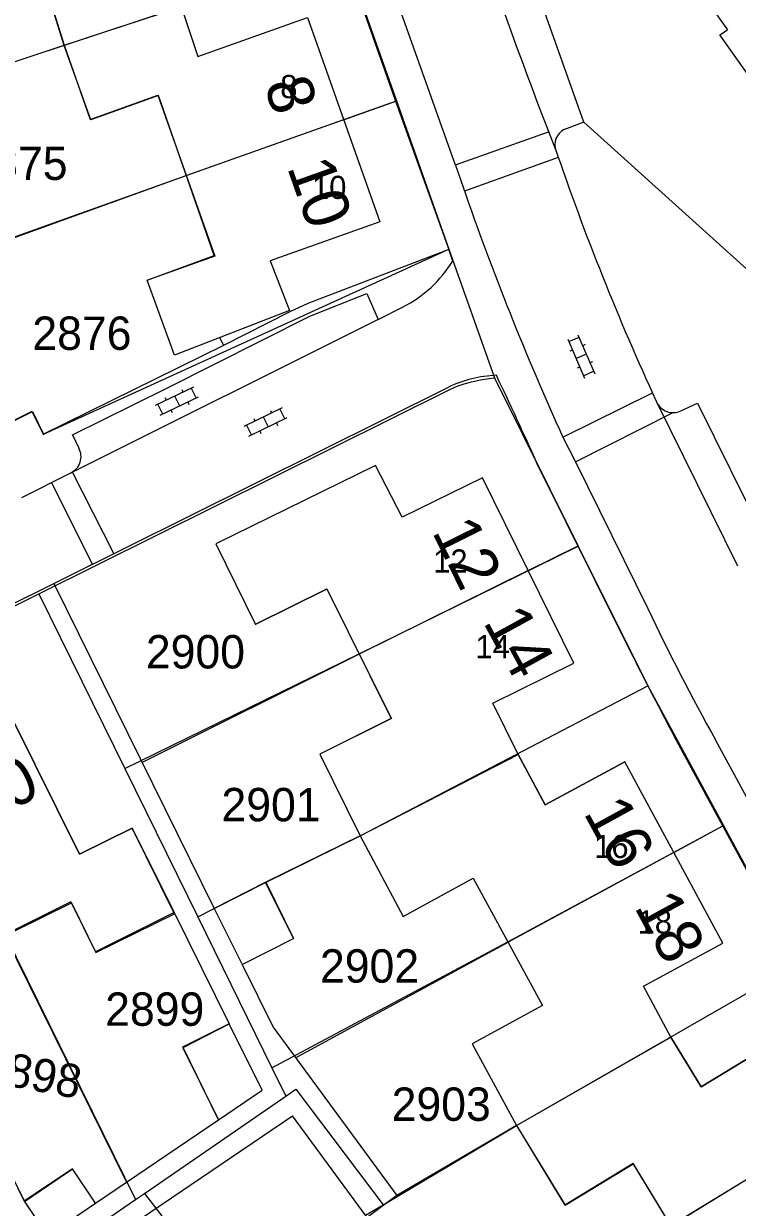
# Model space of a CAD drawing. Extents: x 148816 to 151297, y 399515 to 402500.
# Drawn here: x 150782 to 150820.6, y 400797.6 to 400861.5 of the extents above; entities that cross this region are included whole.
import ezdxf

# ---------------------------------------------------------------- set-up
doc = ezdxf.new("R2010")
doc.units = 0
for name, color, linetype in [('B01 Hoofdgebouw  [D] Norm', 7, 'Continuous'), ('B01 Hoofdgebouw  [T] Norm', 7, 'Continuous'), ('B01 hoofgebouw', 7, 'Continuous'), ('B02 Bijgebouw  [D] Norm', 7, 'Continuous'), ('B07 Tussenmuur  [T] Norm', 7, 'Continuous'), ('G01 perceelsgrens', 7, 'Continuous'), ('S02 Open verharding  Norm', 7, 'Continuous'), ('T04 Haag heg  [D] Gem', 7, 'Continuous'), ('V00 Kant verharding algemeen  [T] Norm', 7, 'Continuous'), ('V00 Kant verharding algemeen secundair  [T] Gem', 7, 'Continuous'), ('V06 Kant onverhard  [T] Gem', 7, 'Continuous'), ('Z01 perceelnummer', 7, 'Continuous'), ('Z02 huisnummer', 7, 'Continuous'), ('Z02 Huisnummer  [Tekst] Norm', 7, 'Continuous')]:
    doc.layers.add(name, color=color, linetype=linetype)

msp = doc.modelspace()

# ---------------------------------------------------------------- linework, layer by layer
at = {"layer": 'B01 Hoofdgebouw  [D] Norm'}
for p, q in [((150809.28, 400831.975), (150800.157, 400827.464)), ((150784.573, 400814.093), (150772.639, 400808.155)), ((150784.573, 400814.093), (150785.914, 400811.398)), ((150790.15, 400813.52), (150785.91, 400811.406))]:
    msp.add_line(p, q, dxfattribs=at)
at = {"layer": 'B01 Hoofdgebouw  [T] Norm'}
for p, q in [((150801.04, 400837.65), (150792.4, 400833.41)), ((150802.47, 400834.85), (150801.04, 400837.65)), ((150806.81, 400836.97), (150802.47, 400834.85)), ((150811.75, 400826.98), (150806.81, 400836.97)), ((150792.4, 400833.41), (150794.553, 400829.065)), ((150798.406, 400830.975), (150794.553, 400829.065)), ((150798.406, 400830.975), (150801.893, 400823.984)), ((150807.367, 400824.812), (150811.75, 400826.98)), ((150808.738, 400822.041), (150807.367, 400824.812)), ((150801.893, 400823.984), (150798.02, 400822.07)), ((150798.02, 400822.07), (150800.2, 400817.66)), ((150808.738, 400822.041), (150810.2, 400819.333)), ((150810.2, 400819.333), (150814.49, 400821.66)), ((150819.8, 400811.87), (150814.49, 400821.66)), ((150800.2, 400817.66), (150802.52, 400813.31)), ((150802.52, 400813.31), (150806.314, 400815.375)), ((150806.314, 400815.375), (150810.054, 400808.505)), ((150815.502, 400809.539), (150819.8, 400811.87)), ((150816.989, 400806.797), (150815.502, 400809.539)), ((150810.054, 400808.505), (150806.26, 400806.44)), ((150816.989, 400806.797), (150818.615, 400804.104)), ((150818.615, 400804.104), (150822.79, 400806.65)), ((150806.26, 400806.44), (150808.65, 400802.03)), ((150808.65, 400802.03), (150811.261, 400797.73)), ((150814.94, 400799.972), (150811.261, 400797.73)), ((150819.01, 400793.296), (150814.94, 400799.972))]:
    msp.add_line(p, q, dxfattribs=at)
for points in [[(150789.657, 400865.085), (150791.433, 400859.717), (150797.35, 400861.82), (150801.27, 400850.79), (150795.35, 400848.68), (150796.39, 400846.01), (150790.17, 400843.59), (150788.69, 400847.65), (150792.326, 400848.975), (150789.304, 400857.606), (150785.65, 400856.3), (150784.217, 400860.31), (150782.95, 400864.38)], [(150754.59, 400795.81), (150750.361, 400802.804), (150753.565, 400804.346), (150751.29, 400808.91), (150761.28, 400813.89), (150764.9, 400806.63), (150767.564, 400807.954), (150765.526, 400812.042), (150768.211, 400813.381), (150766.63, 400816.55), (150771.77, 400819.11), (150772.13, 400818.39), (150776.65, 400820.64), (150776.3, 400821.35), (150781.44, 400823.92), (150785.05, 400816.66), (150787.88, 400818.07), (150790.15, 400813.52)]]:
    msp.add_lwpolyline(points, dxfattribs=at)
at = {"layer": 'B01 hoofgebouw'}
for points in [[(150785.478, 400879.107), (150786.226, 400876.298), (150792.23, 400878.14), (150795.67, 400866.93), (150789.657, 400865.085), (150791.433, 400859.717), (150797.35, 400861.82), (150801.27, 400850.79), (150795.35, 400848.68), (150796.39, 400846.01), (150790.17, 400843.59), (150788.69, 400847.65)], [(150778.97, 400877.43), (150780.201, 400873.24), (150783.924, 400874.382), (150786.659, 400865.468), (150782.95, 400864.38), (150784.21, 400860.33), (150785.612, 400856.323), (150789.271, 400857.623), (150792.358, 400848.937), (150788.708, 400847.64)], [(150815.331, 400791.053), (150817.85, 400786.92), (150826.07, 400791.93), (150824.39, 400794.62), (150828.57, 400797.17), (150822.79, 400806.65), (150818.615, 400804.104), (150816.989, 400806.797), (150815.502, 400809.539), (150819.8, 400811.87), (150814.49, 400821.66), (150810.2, 400819.333), (150808.738, 400822.041), (150807.367, 400824.812), (150811.75, 400826.98), (150806.81, 400836.97), (150802.47, 400834.85), (150801.04, 400837.65), (150792.4, 400833.41), (150794.553, 400829.065)], [(150794.558, 400829.073), (150798.404, 400830.986), (150801.883, 400823.992), (150798.02, 400822.07), (150800.2, 400817.66), (150802.52, 400813.31), (150806.315, 400815.376), (150810.055, 400808.506), (150806.26, 400806.44), (150808.65, 400802.03), (150811.273, 400797.719), (150814.946, 400799.953), (150819, 400793.29), (150815.327, 400791.056)], [(150790.18, 400813.45), (150787.88, 400818.07), (150785.05, 400816.66), (150781.44, 400823.92), (150776.3, 400821.35), (150776.65, 400820.64), (150772.13, 400818.39), (150771.77, 400819.11), (150766.63, 400816.55), (150768.21, 400813.381)], [(150796.61, 400812.12), (150795.095, 400815.135), (150792.32, 400813.74), (150793.83, 400810.71), (150796.61, 400812.12)], [(150754.53, 400795.86), (150758.6, 400797.867), (150757.272, 400800.559), (150764.366, 400804.057), (150765.693, 400801.365), (150774.012, 400805.467), (150772.684, 400808.159), (150784.608, 400814.038), (150785.931, 400811.355), (150790.18, 400813.45)], [(150794.91, 400803.93), (150793.13, 400807.52), (150790.606, 400806.262), (150792.56, 400802.34), (150794.91, 400803.93)], [(150785.9, 400797.84), (150784.66, 400799.68), (150782.064, 400797.943), (150783.31, 400796.08), (150785.9, 400797.84)]]:
    msp.add_lwpolyline(points, dxfattribs=at)
at = {"layer": 'B02 Bijgebouw  [D] Norm'}
for p, q in [((150795.1, 400815.15), (150792.32, 400813.74)), ((150795.1, 400815.15), (150796.61, 400812.12)), ((150792.32, 400813.74), (150793.83, 400810.71)), ((150793.83, 400810.71), (150796.61, 400812.12)), ((150790.638, 400806.243), (150793.13, 400807.52)), ((150794.91, 400803.93), (150793.13, 400807.52)), ((150792.56, 400802.34), (150790.638, 400806.243)), ((150792.56, 400802.34), (150794.91, 400803.93)), ((150782.07, 400797.92), (150784.66, 400799.68)), ((150785.9, 400797.84), (150784.66, 400799.68)), ((150782.07, 400797.92), (150783.31, 400796.08)), ((150783.31, 400796.08), (150785.9, 400797.84))]:
    msp.add_line(p, q, dxfattribs=at)
at = {"layer": 'B07 Tussenmuur  [T] Norm'}
for p, q in [((150790.544, 400862.4), (150784.217, 400860.31)), ((150799.31, 400856.305), (150790.837, 400853.294)), ((150800.2, 400817.66), (150808.738, 400822.041)), ((150817.145, 400816.765), (150808.204, 400811.916)), ((150808.65, 400802.03), (150816.989, 400806.797)), ((150825.68, 400801.91), (150816.989, 400796.611))]:
    msp.add_line(p, q, dxfattribs=at)
at = {"layer": 'G01 perceelsgrens'}
for points in [[(150773.882, 400856.898), (150784.21, 400860.33), (150790.544, 400862.394), (150799.41, 400865.1)], [(150799.41, 400865.1), (150802.16, 400857.318)], [(150777.239, 400848.4), (150790.813, 400853.285), (150802.16, 400857.318)], [(150802.16, 400857.318), (150804.99, 400849.31)], [(150780.68, 400839.66), (150782.51, 400840.56), (150783.1, 400839.34), (150804.99, 400849.31)], [(150804.99, 400849.31), (150807.46, 400842.37)], [(150782.84, 400830.71), (150805.04, 400841.74), (150805.438, 400841.918), (150805.819, 400842.052), (150806.215, 400842.162), (150806.694, 400842.272), (150807.16, 400842.344), (150807.46, 400842.37)], [(150807.46, 400842.37), (150811.982, 400833.298)], [(150787.492, 400821.286), (150800.145, 400827.485), (150811.982, 400833.298)], [(150811.982, 400833.298), (150815.74, 400825.76)], [(150774.029, 400826.326), (150782.84, 400830.71)], [(150782.84, 400830.71), (150787.492, 400821.286)], [(150774.029, 400826.326), (150776.441, 400821.421), (150776.3, 400821.35), (150776.65, 400820.64), (150776.831, 400820.72), (150781.048, 400812.283), (150788.077, 400798.037)], [(150791.44, 400813.29), (150792.32, 400813.74), (150795.095, 400815.135), (150800.2, 400817.66), (150815.74, 400825.76)], [(150815.74, 400825.76), (150819.825, 400818.209)], [(150769.166, 400823.911), (150771.609, 400819.03), (150771.77, 400819.11), (150772.13, 400818.39), (150771.979, 400818.31), (150776.205, 400809.895), (150782.064, 400797.943), (150783.31, 400796.08), (150783.892, 400795.162)], [(150787.492, 400821.286), (150791.44, 400813.29)], [(150795.437, 400805.144), (150808.184, 400811.942), (150819.825, 400818.209)], [(150819.825, 400818.209), (150823.86, 400810.75)], [(150791.44, 400813.29), (150795.437, 400805.144)], [(150801.445, 400797.745), (150808.65, 400802.03), (150823.86, 400810.75)], [(150795.437, 400805.144), (150796.19, 400803.609)], [(150788.552, 400798.363), (150796.19, 400803.609)], [(150796.19, 400803.609), (150796.73, 400803.98), (150801.445, 400797.745)], [(150806.077, 400789.899), (150816.983, 400796.604), (150828.257, 400803.524)], [(150788.077, 400798.037), (150788.552, 400798.363)], [(150788.552, 400798.363), (150801.946, 400780.942), (150801.81, 400780.84), (150802.26, 400780.23), (150802.395, 400780.333), (150805.159, 400776.762)], [(150784.193, 400795.369), (150788.077, 400798.037)], [(150806.077, 400789.899), (150800.5, 400797.183), (150801.445, 400797.745)]]:
    msp.add_lwpolyline(points, dxfattribs=at)
at = {"layer": 'S02 Open verharding  Norm'}
for p, q in [((150811.414, 400844.466), (150812.32, 400842.352)), ((150811.473, 400844.328), (150812.025, 400844.564)), ((150811.966, 400844.702), (150812.872, 400842.588)), ((150811.67, 400843.868), (150811.532, 400843.809)), ((150812.36, 400844.164), (150812.222, 400844.105)), ((150812.419, 400843.645), (150811.867, 400843.409)), ((150812.754, 400843.245), (150812.616, 400843.186)), ((150812.064, 400842.949), (150811.926, 400842.89)), ((150812.261, 400842.49), (150812.813, 400842.726)), ((150789.141, 400840.896), (150791.214, 400841.892)), ((150791.338, 400841.287), (150791.078, 400841.827)), ((150789.4, 400840.356), (150791.473, 400841.352)), ((150789.661, 400841.313), (150789.726, 400841.178)), ((150790.177, 400841.394), (150790.437, 400840.854)), ((150790.563, 400841.746), (150790.628, 400841.611)), ((150789.536, 400840.421), (150789.276, 400840.961)), ((150789.986, 400840.637), (150790.051, 400840.502)), ((150790.888, 400841.07), (150790.953, 400840.935)), ((150793.933, 400839.769), (150796.006, 400840.765)), ((150795.355, 400840.619), (150795.42, 400840.484)), ((150796.13, 400840.16), (150795.87, 400840.7)), ((150794.192, 400839.229), (150796.265, 400840.225)), ((150794.453, 400840.186), (150794.518, 400840.051)), ((150794.969, 400840.267), (150795.229, 400839.727)), ((150795.68, 400839.943), (150795.745, 400839.808)), ((150794.328, 400839.294), (150794.068, 400839.834)), ((150794.778, 400839.51), (150794.843, 400839.375))]:
    msp.add_line(p, q, dxfattribs=at)
at = {"layer": 'T04 Haag heg  [D] Gem'}
for p, q in [((150784.217, 400860.31), (150773.878, 400856.915)), ((150799.31, 400856.305), (150802.123, 400857.304)), ((150790.837, 400853.294), (150777.208, 400848.435)), ((150809.28, 400831.975), (150811.969, 400833.305)), ((150800.157, 400827.464), (150788.433, 400821.616)), ((150817.145, 400816.765), (150819.785, 400818.196)), ((150800.2, 400817.66), (150795.1, 400815.15)), ((150780.995, 400812.312), (150787.582, 400798.977)), ((150796.718, 400805.686), (150808.199, 400811.913)), ((150776.151, 400809.902), (150782.07, 400797.92)), ((150808.65, 400802.03), (150802.189, 400798.246))]:
    msp.add_line(p, q, dxfattribs=at)
at = {"layer": 'V00 Kant verharding algemeen  [T] Norm'}
for p, q in [((150812.291, 400856.163), (150808.49, 400866.854)), ((150800.244, 400862.616), (150802.191, 400857.112)), ((150802.191, 400857.112), (150804.985, 400849.295)), ((150812.291, 400856.163), (150811.392, 400855.828)), ((150805.356, 400853.854), (150805.759, 400852.671)), ((150804.992, 400849.299), (150797.375, 400846.378)), ((150797.375, 400846.378), (150796.413, 400845.929)), ((150796.413, 400845.929), (150792.824, 400844.127)), ((150725.902, 400802.57), (150804.969, 400841.87)), ((150782.478, 400840.554), (150732.767, 400815.803)), ((150782.478, 400840.554), (150783.102, 400839.301)), ((150817.529, 400840.594), (150818.428, 400841.003)), ((150818.428, 400841.003), (150823, 400831.743)), ((150784.646, 400839.332), (150785.009, 400838.586)), ((150811.154, 400839.167), (150811.828, 400837.841)), ((150814.439, 400828.322), (150809.753, 400837.776)), ((150811.828, 400837.841), (150815.736, 400829.921)), ((150781.922, 400835.919), (150784.572, 400837.245)), ((150822.433, 400813.31), (150817.179, 400823.006)), ((150823.706, 400814.885), (150819.4, 400822.834)), ((150790.15, 400813.52), (150793.13, 400807.52)), ((150793.83, 400810.71), (150795.507, 400807.334)), ((150795.507, 400807.334), (150802.189, 400798.246)), ((150785.9, 400797.84), (150792.56, 400802.34)), ((150787.27, 400796.27), (150796.55, 400802.54))]:
    msp.add_line(p, q, dxfattribs=at)
for points in [[(150807.526, 400878.704), (150807.13, 400878.412), (150812.19, 400871.181), (150812.648, 400871.51), (150820.041, 400861.149)], [(150805.356, 400853.854), (150802.262, 400862.543)], [(150824.698, 400853.72), (150819.633, 400860.879), (150820.041, 400861.149)], [(150812.291, 400856.163), (150825.304, 400844.436), (150836.004, 400835.342), (150841.39, 400815.501)], [(150805.202, 400848.676), (150804.985, 400849.296)], [(150784.662, 400839.303), (150789.685, 400841.788), (150797.492, 400845.705), (150800.569, 400846.919), (150801.179, 400845.529), (150802.519, 400846.2)], [(150792.632, 400844.539), (150792.824, 400844.127), (150783.097, 400839.341)], [(150802.189, 400798.246), (150800.578, 400797.062), (150796.55, 400802.54)]]:
    msp.add_lwpolyline(points, dxfattribs=at)
for centre, radius, start, end in [((150811.621, 400854.956), 0.902, 104.71836, 191.60216), ((150942.722, 400899.588), 139.385, 198.75441, 204.81781), ((150950.234, 400902.561), 152.846, 199.05066, 204.50385), ((150799.394, 400852.277), 6.834, 297.2192, 328.20846), ((150807.876, 400835.709), 6.813, 92.658, 115.25833), ((150593.529, 400740.572), 237.068, 24.20631, 25.46814), ((150817.103, 400841.47), 0.974, 203.4197, 295.92553), ((150784.157, 400838.122), 0.97, 295.31776, 28.58313), ((150931.176, 400885.113), 127.955, 205.55258, 209.1256), ((151031.113, 400936.637), 242.239, 206.56041, 207.97501)]:
    msp.add_arc(centre, radius, start, end, dxfattribs=at)
at = {"layer": 'V00 Kant verharding algemeen secundair  [T] Gem'}
for p, q in [((150805.353, 400853.863), (150810.38, 400855.657)), ((150805.851, 400852.474), (150810.908, 400854.274)), ((150801.179, 400845.529), (150784.621, 400837.27)), ((150811.154, 400839.167), (150816, 400841.569)), ((150811.828, 400837.841), (150817.104, 400840.496)), ((150816.209, 400841.083), (150820.575, 400832.235)), ((150786.895, 400832.886), (150784.659, 400837.289)), ((150785.749, 400832.317), (150783.527, 400836.722))]:
    msp.add_line(p, q, dxfattribs=at)
msp.add_arc((151035.284, 400943.139), 241.319, 195.86458, 201.53506, dxfattribs=at)
at = {"layer": 'V06 Kant onverhard  [T] Gem'}
msp.add_line((150783.663, 400831.28), (150792.32, 400813.74), dxfattribs=at)

# ---------------------------------------------------------------- texts
at = {"layer": 'Z01 perceelnummer'}
for s, p in [('2875', (150779.043, 400853.055)), ('2876', (150782.497, 400843.882)), ('2900', (150788.629, 400826.691)), ('2901', (150792.713, 400818.443)), ('2902', (150798.032, 400809.736)), ('2899', (150786.429, 400807.406)), ('2903', (150801.903, 400802.278))]:
    msp.add_text(s, height=1.8, dxfattribs=at).set_placement(p)
msp.add_text('2898', height=1.8, rotation=349.32041, dxfattribs=at).set_placement((150779.692, 400804.451))
at = {"layer": 'Z02 huisnummer'}
for s, rotation, p in [('8', 287.03954, (150795.011, 400858.199)), ('10', 289.50357, (150796.237, 400853.747)), ('12', 296.3087, (150804.056, 400834.076)), ('14', 298.69279, (150806.815, 400829.2)), ('10', 26.43687, (150779.711, 400818.219)), ('16', 298.69279, (150812.237, 400818.908)), ('18', 298.69279, (150814.975, 400813.829))]:
    msp.add_text(s, height=2.5, rotation=rotation, dxfattribs=at).set_placement(p)
at = {"layer": 'Z02 Huisnummer  [Tekst] Norm'}
for s, p in [('8', (150795.888, 400857.467)), ('10', (150797.601, 400852.027)), ('12', (150804.146, 400831.864)), ('14', (150806.429, 400827.239)), ('16', (150812.841, 400816.461)), ('18', (150815.185, 400812.387))]:
    msp.add_text(s, height=1.25, dxfattribs=at).set_placement(p)

doc.saveas('drawing.dxf')
